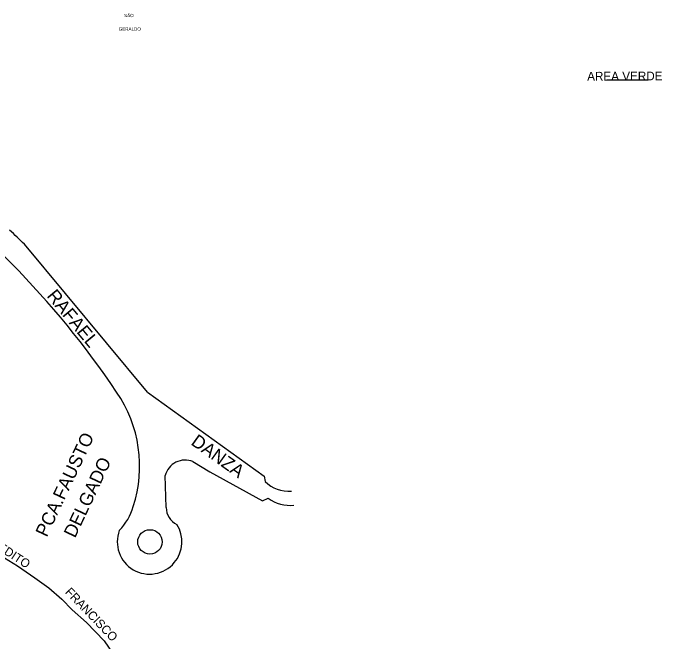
# Model space of a CAD drawing. Extents: x 325709 to 364434, y 7573432 to 7597073.
# Drawn here: x 336294.6 to 336591.7, y 7589387.9 to 7589675.6 of the extents above; entities that cross this region are included whole.
import ezdxf

# ---------------------------------------------------------------- set-up
doc = ezdxf.new("R2010")
doc.units = 0
for name, color, linetype in [('EDIFIDENTIF', 7, 'Continuous'), ('EDIFOBRAEXIS', 7, 'Continuous'), ('LIMITE_BAIRROS_MUNICIPIOS', 7, 'Continuous'), ('LOGRADOURO', 7, 'Continuous'), ('LOGRADOURO_TEXTO', 7, 'Continuous')]:
    doc.layers.add(name, color=color, linetype=linetype)

msp = doc.modelspace()

# ---------------------------------------------------------------- linework, layer by layer
at = {"layer": 'EDIFOBRAEXIS'}
msp.add_line((336566.42, 7589644.89), (336585.27, 7589644.89), dxfattribs=at)
msp.add_lwpolyline([(336288.59, 7589427.28), (336296.73, 7589422.33), (336304.64, 7589416.8), (336310.95, 7589412.35), (336316.98, 7589407.16), (336321.66, 7589402.16), (336328.27, 7589396.46), (336336.29, 7589388), (336340.05, 7589382.67)], dxfattribs=at)
msp.add_circle((336357.28, 7589433.34), 5.58, dxfattribs=at)
at = {"layer": 'LOGRADOURO'}
for p, q in [((336356.09, 7589501.91), (336299.82, 7589569.63)), ((336376.95, 7589470.13), (336384.64, 7589465.47)), ((336364.68, 7589449.03), (336364.26, 7589463.75))]:
    msp.add_line(p, q, dxfattribs=at)
for points in [[(336356.09, 7589501.91), (336409.49, 7589463.49), (336410.03, 7589460.98)], [(336384.64, 7589465.47), (336408.74, 7589452.12), (336411.43, 7589453.31)]]:
    msp.add_lwpolyline(points, dxfattribs=at)
for centre, radius, start, end in [((336005.62, 7589276.23), 405.11, 33.8552, 55.4102), ((335624.39, 7588878.63), 966.27, 45.6529, 46.20967), ((336292.91, 7589468.04), 59.68, 341.9713, 34.5777), ((336373.41, 7589461.37), 9.45, 68.0235, 165.3985), ((336420.67, 7589471.5), 14.96, 224.671, 275.2576), ((336421.32, 7589466.77), 16.7, 233.7086, 276.352), ((336324.79, 7589456.66), 25.86, 315.539, 344.0896), ((336373.31, 7589449.14), 8.62, 180.7081, 244.6605), ((336357.13, 7589433.38), 14.81, 319.806, 32.5353), ((336357.13, 7589433.38), 14.81, 159.5512, 319.806)]:
    msp.add_arc(centre, radius, start, end, dxfattribs=at)

# ---------------------------------------------------------------- texts
at = {"layer": 'EDIFIDENTIF'}
for s, rotation, p in [('AREA VERDE', 0.2352, (336557.42, 7589644.6)), ('BENEDITO', 326.7068, (336277.97, 7589436)), ('FRANCISCO', 313.8214, (336318.19, 7589410.1))]:
    msp.add_text(s, height=4, rotation=rotation, dxfattribs=at).set_placement(p)
at = {"layer": 'LIMITE_BAIRROS_MUNICIPIOS'}
for s, p in [('SÃO', (336345.46, 7589673.67)), ('GERALDO', (336342.98, 7589667.47))]:
    msp.add_text(s, height=1.5, dxfattribs=at).set_placement(p)
at = {"layer": 'LOGRADOURO_TEXTO'}
for s, rotation, p in [('RAFAEL', 309.6623, (336309.78, 7589545.88)), ('PCA.FAUSTO', 64.7732, (336310.05, 7589435.19)), ('DANZA', 324.2648, (336375.66, 7589478.18)), ('DELGADO', 64.7732, (336322.99, 7589434.8))]:
    msp.add_text(s, height=6, rotation=rotation, dxfattribs=at).set_placement(p)

doc.saveas('drawing.dxf')
